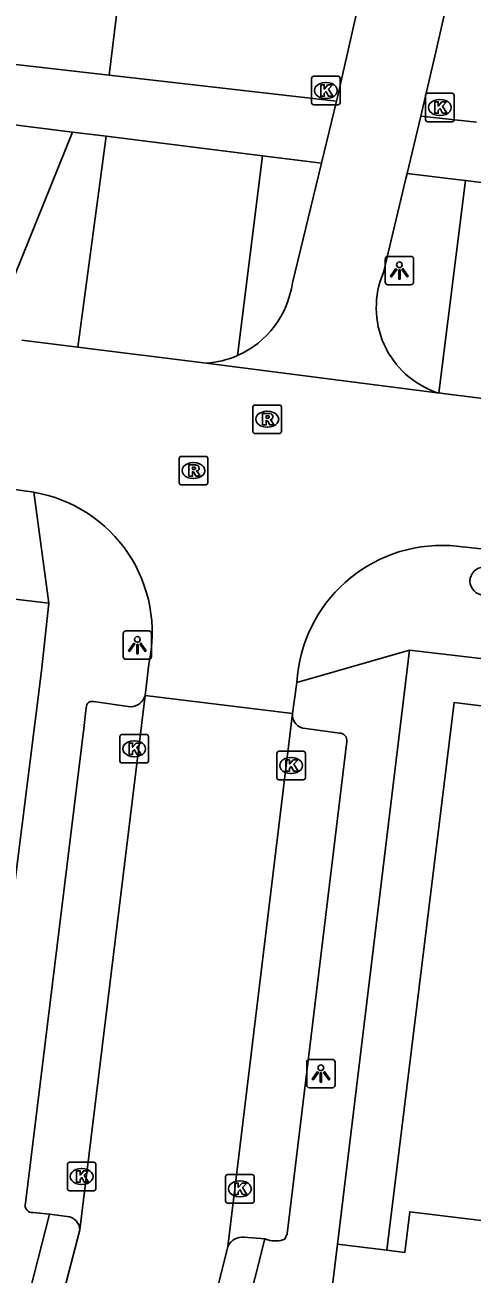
# Model space of a CAD drawing. Extents: x 161696 to 162377, y 380761 to 381673.
# Drawn here: x 162125.16 to 162140.85, y 381428.38 to 381472.22 of the extents above; entities that cross this region are included whole.
import ezdxf

# ---------------------------------------------------------------- set-up
doc = ezdxf.new("R2010")
doc.units = 0
for name, color, linetype in [('IMGEO_Boom', 7, 'Continuous'), ('IMGEO_Groenvoorziening', 7, 'Continuous'), ('IMGEO_Haag', 7, 'Continuous'), ('IMGEO_Kolk', 7, 'Continuous'), ('IMGEO_Lichtpunt', 7, 'Continuous'), ('IMGEO_Pand', 7, 'Continuous'), ('IMGEO_Rijbaan_lokaal_open', 7, 'Continuous'), ('IMGEO_Rioolput', 7, 'Continuous'), ('IMGEO_Voetpad_open', 7, 'Continuous')]:
    doc.layers.add(name, color=color, linetype=linetype)

msp = doc.modelspace()

# ---------------------------------------------------------------- linework, layer by layer
at = {"layer": 'IMGEO_Boom'}
msp.add_circle((162141.27, 381452.699), 0.489, dxfattribs=at)
at = {"layer": 'IMGEO_Groenvoorziening'}
for points in [[(162128.114, 381470.452), (162134.534, 381522.993)], [(162126.826, 381468.459), (162124.306, 381462.193)], [(162127.016, 381460.907), (162128.015, 381468.309)], [(162133.5, 381467.626), (162132.625, 381460.616)]]:
    msp.add_lwpolyline(points, dxfattribs=at)
at = {"layer": 'IMGEO_Haag'}
msp.add_lwpolyline([(162140.622, 381466.758), (162139.693, 381459.304)], dxfattribs=at)
at = {"layer": 'IMGEO_Kolk'}
for p, q in [((162135.223, 381469.49), (162135.223, 381470.342)), ((162135.298, 381470.416), (162136.15, 381470.416)), ((162135.711, 381470.196), (162135.736, 381470.196)), ((162136.224, 381470.342), (162136.224, 381469.49)), ((162139.225, 381468.895), (162139.225, 381469.747)), ((162139.3, 381469.821), (162140.152, 381469.821)), ((162140.226, 381469.747), (162140.226, 381468.895)), ((162136.15, 381469.416), (162135.298, 381469.416)), ((162135.734, 381469.636), (162135.709, 381469.636)), ((162139.713, 381469.601), (162139.738, 381469.601)), ((162139.736, 381469.041), (162139.711, 381469.041)), ((162140.152, 381468.821), (162139.3, 381468.821)), ((162128.496, 381446.391), (162128.496, 381447.243)), ((162128.571, 381447.317), (162129.423, 381447.317)), ((162128.984, 381447.097), (162129.009, 381447.097)), ((162129.497, 381447.243), (162129.497, 381446.391)), ((162129.007, 381446.537), (162128.982, 381446.537)), ((162134.002, 381445.801), (162134.002, 381446.653)), ((162134.077, 381446.727), (162134.929, 381446.727)), ((162134.49, 381446.507), (162134.515, 381446.507)), ((162135.003, 381446.653), (162135.003, 381445.801)), ((162129.423, 381446.317), (162128.571, 381446.317)), ((162134.929, 381445.727), (162134.077, 381445.727)), ((162134.513, 381445.947), (162134.488, 381445.947)), ((162126.652, 381431.378), (162126.652, 381432.23)), ((162126.727, 381432.304), (162127.579, 381432.304)), ((162127.14, 381432.084), (162127.165, 381432.084)), ((162127.653, 381432.23), (162127.653, 381431.378)), ((162132.206, 381430.947), (162132.206, 381431.799)), ((162132.281, 381431.873), (162133.133, 381431.873)), ((162132.694, 381431.653), (162132.719, 381431.653)), ((162133.207, 381431.799), (162133.207, 381430.947)), ((162127.579, 381431.304), (162126.727, 381431.304)), ((162127.163, 381431.524), (162127.138, 381431.524)), ((162133.133, 381430.873), (162132.281, 381430.873)), ((162132.717, 381431.093), (162132.692, 381431.093))]:
    msp.add_line(p, q, dxfattribs=at)
for points in [[(162135.223, 381469.49), (162135.223, 381470.342)], [(162135.298, 381470.416), (162136.15, 381470.416)], [(162136.224, 381470.342), (162136.224, 381469.49)], [(162135.544, 381470.116), (162135.667, 381470.116), (162135.667, 381469.965), (162135.797, 381470.116), (162135.961, 381470.116), (162135.815, 381469.965), (162135.968, 381469.716), (162135.816, 381469.716), (162135.731, 381469.88), (162135.667, 381469.813), (162135.667, 381469.716), (162135.544, 381469.716), (162135.544, 381470.116)], [(162139.225, 381468.895), (162139.225, 381469.747)], [(162139.3, 381469.821), (162140.152, 381469.821)], [(162140.226, 381469.747), (162140.226, 381468.895)], [(162136.15, 381469.416), (162135.298, 381469.416)], [(162139.546, 381469.521), (162139.669, 381469.521), (162139.669, 381469.37), (162139.799, 381469.521), (162139.963, 381469.521), (162139.817, 381469.37), (162139.97, 381469.121), (162139.818, 381469.121), (162139.733, 381469.285), (162139.669, 381469.218), (162139.669, 381469.121), (162139.546, 381469.121), (162139.546, 381469.521)], [(162140.152, 381468.821), (162139.3, 381468.821)], [(162128.496, 381446.391), (162128.496, 381447.243)], [(162128.571, 381447.317), (162129.423, 381447.317)], [(162128.817, 381447.017), (162128.94, 381447.017), (162128.94, 381446.866), (162129.07, 381447.017), (162129.234, 381447.017), (162129.088, 381446.866), (162129.241, 381446.617), (162129.089, 381446.617), (162129.004, 381446.781), (162128.94, 381446.714), (162128.94, 381446.617), (162128.817, 381446.617), (162128.817, 381447.017)], [(162129.497, 381447.243), (162129.497, 381446.391)], [(162134.002, 381445.801), (162134.002, 381446.653)], [(162134.077, 381446.727), (162134.929, 381446.727)], [(162135.003, 381446.653), (162135.003, 381445.801)], [(162129.423, 381446.317), (162128.571, 381446.317)], [(162134.323, 381446.427), (162134.446, 381446.427), (162134.446, 381446.276), (162134.576, 381446.427), (162134.74, 381446.427), (162134.594, 381446.276), (162134.747, 381446.027), (162134.595, 381446.027), (162134.51, 381446.191), (162134.446, 381446.124), (162134.446, 381446.027), (162134.323, 381446.027), (162134.323, 381446.427)], [(162134.929, 381445.727), (162134.077, 381445.727)], [(162126.652, 381431.378), (162126.652, 381432.23)], [(162126.727, 381432.304), (162127.579, 381432.304)], [(162127.653, 381432.23), (162127.653, 381431.378)], [(162126.973, 381432.004), (162127.096, 381432.004), (162127.096, 381431.853), (162127.226, 381432.004), (162127.39, 381432.004), (162127.244, 381431.853), (162127.397, 381431.604), (162127.245, 381431.604), (162127.16, 381431.768), (162127.096, 381431.701), (162127.096, 381431.604), (162126.973, 381431.604), (162126.973, 381432.004)], [(162132.206, 381430.947), (162132.206, 381431.799)], [(162132.281, 381431.873), (162133.133, 381431.873)], [(162133.207, 381431.799), (162133.207, 381430.947)], [(162127.579, 381431.304), (162126.727, 381431.304)], [(162132.527, 381431.573), (162132.65, 381431.573), (162132.65, 381431.422), (162132.78, 381431.573), (162132.944, 381431.573), (162132.798, 381431.422), (162132.951, 381431.173), (162132.799, 381431.173), (162132.714, 381431.337), (162132.65, 381431.27), (162132.65, 381431.173), (162132.527, 381431.173), (162132.527, 381431.573)], [(162133.133, 381430.873), (162132.281, 381430.873)]]:
    msp.add_lwpolyline(points, dxfattribs=at)
for centre, start, end in [((162135.3, 381470.34), 91.552, 178.448), ((162135.3, 381470.34), 91.552, 178.448), ((162136.148, 381470.34), 1.552, 88.448), ((162136.148, 381470.34), 1.552, 88.448), ((162139.302, 381469.745), 91.552, 178.448), ((162139.302, 381469.745), 91.552, 178.448), ((162140.15, 381469.745), 1.552, 88.448), ((162140.15, 381469.745), 1.552, 88.448), ((162135.3, 381469.492), 181.552, 268.448), ((162135.3, 381469.492), 181.552, 268.448), ((162136.148, 381469.492), 271.552, 358.448), ((162136.148, 381469.492), 271.552, 358.448), ((162139.302, 381468.897), 181.552, 268.448), ((162139.302, 381468.897), 181.552, 268.448), ((162140.15, 381468.897), 271.552, 358.448), ((162140.15, 381468.897), 271.552, 358.448), ((162128.573, 381447.241), 91.552, 178.448), ((162128.573, 381447.241), 91.552, 178.448), ((162129.421, 381447.241), 1.552, 88.448), ((162129.421, 381447.241), 1.552, 88.448), ((162134.079, 381446.651), 91.552, 178.448), ((162134.079, 381446.651), 91.552, 178.448), ((162134.927, 381446.651), 1.552, 88.448), ((162134.927, 381446.651), 1.552, 88.448), ((162128.573, 381446.393), 181.552, 268.448), ((162128.573, 381446.393), 181.552, 268.448), ((162129.421, 381446.393), 271.552, 358.448), ((162129.421, 381446.393), 271.552, 358.448), ((162134.079, 381445.803), 181.552, 268.448), ((162134.079, 381445.803), 181.552, 268.448), ((162134.927, 381445.803), 271.552, 358.448), ((162134.927, 381445.803), 271.552, 358.448), ((162126.729, 381432.228), 91.552, 178.448), ((162126.729, 381432.228), 91.552, 178.448), ((162127.577, 381432.228), 1.552, 88.448), ((162127.577, 381432.228), 1.552, 88.448), ((162132.283, 381431.797), 91.552, 178.448), ((162132.283, 381431.797), 91.552, 178.448), ((162133.131, 381431.797), 1.552, 88.448), ((162133.131, 381431.797), 1.552, 88.448), ((162126.729, 381431.38), 181.552, 268.448), ((162126.729, 381431.38), 181.552, 268.448), ((162127.577, 381431.38), 271.552, 358.448), ((162127.577, 381431.38), 271.552, 358.448), ((162132.283, 381430.949), 181.552, 268.448), ((162132.283, 381430.949), 181.552, 268.448), ((162133.131, 381430.949), 271.552, 358.448), ((162133.131, 381430.949), 271.552, 358.448)]:
    msp.add_arc(centre, 0.0765, start, end, dxfattribs=at)
for centre, major_axis, ratio, start_param, end_param in [((162135.71, 381469.916), (-0.387, 0.002), 0.722429, 4.712389, 7.853982), ((162135.735, 381469.916), (-0.39, 0.002), 0.717154, 1.570796, 4.712389), ((162139.712, 381469.321), (-0.387, 0.002), 0.722429, 4.712389, 7.853982), ((162139.737, 381469.321), (-0.39, 0.002), 0.717154, 1.570796, 4.712389), ((162128.983, 381446.817), (-0.387, 0.002), 0.722429, 4.712389, 7.853982), ((162129.008, 381446.817), (-0.39, 0.002), 0.717154, 1.570796, 4.712389), ((162134.489, 381446.227), (-0.387, 0.002), 0.722429, 4.712389, 7.853982), ((162134.514, 381446.227), (-0.39, 0.002), 0.717154, 1.570796, 4.712389), ((162127.139, 381431.804), (-0.387, 0.002), 0.722429, 4.712389, 7.853982), ((162127.164, 381431.804), (-0.39, 0.002), 0.717154, 1.570796, 4.712389), ((162132.693, 381431.373), (-0.387, 0.002), 0.722429, 4.712389, 7.853982), ((162132.718, 381431.373), (-0.39, 0.002), 0.717154, 1.570796, 4.712389)]:
    msp.add_ellipse(centre, major_axis=major_axis, ratio=ratio, start_param=start_param, end_param=end_param, dxfattribs=at)
at = {"layer": 'IMGEO_Lichtpunt'}
for p, q in [((162138.707, 381464.097), (162137.899, 381464.097)), ((162138.707, 381464.097), (162137.899, 381464.097)), ((162137.805, 381464.002), (162137.805, 381463.195)), ((162137.805, 381464.002), (162137.805, 381463.195)), ((162138.801, 381463.195), (162138.801, 381464.002)), ((162138.801, 381463.195), (162138.801, 381464.002)), ((162137.899, 381463.101), (162138.707, 381463.101)), ((162137.899, 381463.101), (162138.707, 381463.101)), ((162129.51, 381450.952), (162128.702, 381450.952)), ((162129.51, 381450.952), (162128.702, 381450.952)), ((162128.608, 381450.857), (162128.608, 381450.05)), ((162128.608, 381450.857), (162128.608, 381450.05)), ((162129.604, 381450.05), (162129.604, 381450.857)), ((162129.604, 381450.05), (162129.604, 381450.857)), ((162128.702, 381449.956), (162129.51, 381449.956)), ((162128.702, 381449.956), (162129.51, 381449.956)), ((162135.05, 381435.821), (162135.05, 381435.014)), ((162135.05, 381435.821), (162135.05, 381435.014)), ((162135.952, 381435.916), (162135.144, 381435.916)), ((162135.952, 381435.916), (162135.144, 381435.916)), ((162136.046, 381435.014), (162136.046, 381435.821)), ((162136.046, 381435.014), (162136.046, 381435.821)), ((162135.144, 381434.92), (162135.952, 381434.92)), ((162135.144, 381434.92), (162135.952, 381434.92))]:
    msp.add_line(p, q, dxfattribs=at)
for points in [[(162138.179, 381463.666), (162138.218, 381463.638), (162138.03, 381463.376), (162137.992, 381463.403), (162138.179, 381463.666)], [(162138.281, 381463.618), (162138.328, 381463.618), (162138.328, 381463.296), (162138.281, 381463.296), (162138.281, 381463.618)], [(162138.391, 381463.638), (162138.429, 381463.665), (162138.616, 381463.403), (162138.577, 381463.375), (162138.391, 381463.638)], [(162128.982, 381450.521), (162129.021, 381450.493), (162128.833, 381450.231), (162128.795, 381450.258), (162128.982, 381450.521)], [(162129.084, 381450.473), (162129.131, 381450.473), (162129.131, 381450.151), (162129.084, 381450.151), (162129.084, 381450.473)], [(162129.194, 381450.493), (162129.232, 381450.52), (162129.419, 381450.258), (162129.38, 381450.23), (162129.194, 381450.493)], [(162135.424, 381435.485), (162135.463, 381435.457), (162135.275, 381435.195), (162135.237, 381435.222), (162135.424, 381435.485)], [(162135.526, 381435.437), (162135.573, 381435.437), (162135.573, 381435.115), (162135.526, 381435.115), (162135.526, 381435.437)], [(162135.636, 381435.457), (162135.674, 381435.484), (162135.861, 381435.222), (162135.822, 381435.194), (162135.636, 381435.457)]]:
    msp.add_lwpolyline(points, dxfattribs=at)
for centre in [(162138.304, 381463.8), (162129.107, 381450.655), (162135.549, 381435.619)]:
    msp.add_circle(centre, 0.0994, dxfattribs=at)
for centre, start, end in [((162137.899, 381464.002), 90, 180), ((162137.899, 381464.002), 90, 180), ((162138.707, 381464.002), 0, 90), ((162138.707, 381464.002), 0, 90), ((162137.899, 381463.195), 180, 270), ((162137.899, 381463.195), 180, 270), ((162138.707, 381463.195), 270, 0), ((162138.707, 381463.195), 270, 360), ((162128.702, 381450.857), 90, 180), ((162128.702, 381450.857), 90, 180), ((162129.51, 381450.857), 0, 90), ((162129.51, 381450.857), 0, 90), ((162128.702, 381450.05), 180, 270), ((162128.702, 381450.05), 180, 270), ((162129.51, 381450.05), 270, 0), ((162129.51, 381450.05), 270, 360), ((162135.144, 381435.821), 90, 180), ((162135.144, 381435.821), 90, 180), ((162135.952, 381435.821), 0, 90), ((162135.952, 381435.821), 0, 90), ((162135.144, 381435.014), 180, 270), ((162135.144, 381435.014), 180, 270), ((162135.952, 381435.014), 270, 0), ((162135.952, 381435.014), 270, 360)]:
    msp.add_arc(centre, 0.0946, start, end, dxfattribs=at)
at = {"layer": 'IMGEO_Pand'}
for points in [[(162149.943, 381445.845), (162146.504, 381446.271), (162146.672, 381447.648), (162140.223, 381448.442), (162137.868, 381429.223)], [(162141.462, 381430.229), (162138.666, 381430.57), (162138.495, 381429.134), (162137.868, 381429.223)]]:
    msp.add_lwpolyline(points, dxfattribs=at)
at = {"layer": 'IMGEO_Rijbaan_lokaal_open'}
for points in [[(162125.05, 381461.156), (162127.016, 381460.907)], [(162127.016, 381460.907), (162131.526, 381460.345)], [(162131.526, 381460.345), (162137.535, 381459.577), (162139.633, 381459.312)], [(162139.693, 381459.304), (162139.633, 381459.312)], [(162139.693, 381459.304), (162139.919, 381459.275), (162142.832, 381458.907)], [(162124.034, 381456.014), (162125.475, 381455.816)], [(162142.207, 381453.722), (162142.184, 381453.726), (162142.161, 381453.73), (162140.09, 381453.946)], [(162129.38, 381448.685), (162129.505, 381449.789)], [(162134.702, 381449.139), (162134.552, 381448.052)], [(162127.089, 381429.929), (162129.38, 381448.685)], [(162129.38, 381448.685), (162134.552, 381448.052)], [(162134.552, 381448.052), (162132.287, 381429.349)], [(162127.089, 381429.929), (162126.064, 381425.965), (162125.871, 381424.951)], [(162135.589, 381424.975), (162135.688, 381425.793), (162136.13, 381429.434)], [(162137.868, 381429.223), (162136.13, 381429.434)], [(162131.088, 381424.538), (162132.287, 381429.349)]]:
    msp.add_lwpolyline(points, dxfattribs=at)
for centre, radius, start, end in [((162124.633, 381450.892), 4.996, 347.2449, 80.2931), ((162139.809, 381448.838), 5.116, 86.8528, 176.6238)]:
    msp.add_arc(centre, radius, start, end, dxfattribs=at)
at = {"layer": 'IMGEO_Rioolput'}
for p, q in [((162133.165, 381457.953), (162133.165, 381458.805)), ((162133.24, 381458.879), (162134.092, 381458.879)), ((162134.166, 381458.805), (162134.166, 381457.953)), ((162133.653, 381458.659), (162133.678, 381458.659)), ((162133.676, 381458.099), (162133.651, 381458.099)), ((162134.092, 381457.879), (162133.24, 381457.879)), ((162130.651, 381457.077), (162131.503, 381457.077)), ((162130.576, 381456.151), (162130.576, 381457.003)), ((162131.064, 381456.857), (162131.089, 381456.857)), ((162131.577, 381457.003), (162131.577, 381456.151)), ((162131.087, 381456.297), (162131.062, 381456.297)), ((162131.503, 381456.077), (162130.651, 381456.077))]:
    msp.add_line(p, q, dxfattribs=at)
for points in [[(162133.165, 381457.953), (162133.165, 381458.805)], [(162133.24, 381458.879), (162134.092, 381458.879)], [(162134.166, 381458.805), (162134.166, 381457.953)], [(162133.754, 381458.577), (162133.502, 381458.579), (162133.502, 381458.179)], [(162133.502, 381458.179), (162133.626, 381458.179), (162133.626, 381458.341), (162133.637, 381458.341)], [(162133.68, 381458.498), (162133.626, 381458.498), (162133.626, 381458.417)], [(162133.626, 381458.417), (162133.678, 381458.417)], [(162133.684, 381458.312), (162133.755, 381458.179), (162133.895, 381458.179), (162133.83, 381458.305)], [(162134.092, 381457.879), (162133.24, 381457.879)], [(162130.651, 381457.077), (162131.503, 381457.077)], [(162130.576, 381456.151), (162130.576, 381457.003)], [(162131.165, 381456.775), (162130.913, 381456.777), (162130.913, 381456.377)], [(162131.091, 381456.696), (162131.037, 381456.696), (162131.037, 381456.615)], [(162131.037, 381456.615), (162131.089, 381456.615)], [(162131.577, 381457.003), (162131.577, 381456.151)], [(162130.913, 381456.377), (162131.037, 381456.377), (162131.037, 381456.539), (162131.048, 381456.539)], [(162131.095, 381456.51), (162131.166, 381456.377), (162131.306, 381456.377), (162131.241, 381456.503)], [(162131.503, 381456.077), (162130.651, 381456.077)]]:
    msp.add_lwpolyline(points, dxfattribs=at)
for centre, radius, start, end in [((162133.242, 381458.803), 0.0765, 91.552, 178.448), ((162133.242, 381458.803), 0.0765, 91.552, 178.448), ((162134.09, 381458.803), 0.0765, 1.552, 88.448), ((162134.09, 381458.803), 0.0765, 1.552, 88.448), ((162133.636, 381458.288), 0.0533, 26.0293, 88.6989), ((162133.662, 381458.606), 0.19, 274.7715, 282.9687), ((162133.686, 381458.402), 0.0964, 77.0061, 93.1865), ((162133.7, 381458.459), 0.0378, 276.6634, 79.6772), ((162133.753, 381458.467), 0.109, 350.3612, 89.416), ((162133.751, 381458.467), 0.112, 277.5842, 350.9817), ((162133.735, 381458.252), 0.108, 29.5134, 73.7905), ((162133.242, 381457.955), 0.0765, 181.552, 268.448), ((162133.242, 381457.955), 0.0765, 181.552, 268.448), ((162134.09, 381457.955), 0.0765, 271.552, 358.448), ((162134.09, 381457.955), 0.0765, 271.552, 358.448), ((162130.653, 381457.001), 0.0765, 91.552, 178.448), ((162130.653, 381457.001), 0.0765, 91.552, 178.448), ((162131.501, 381457.001), 0.0765, 1.552, 88.448), ((162131.501, 381457.001), 0.0765, 1.552, 88.448), ((162131.073, 381456.804), 0.19, 274.7715, 282.9687), ((162131.097, 381456.6), 0.0964, 77.0061, 93.1865), ((162131.111, 381456.657), 0.0378, 276.6634, 79.6772), ((162131.164, 381456.665), 0.109, 350.3612, 89.416), ((162131.162, 381456.665), 0.112, 277.5842, 350.9817), ((162130.653, 381456.153), 0.0765, 181.552, 268.448), ((162130.653, 381456.153), 0.0765, 181.552, 268.448), ((162131.047, 381456.486), 0.0533, 26.0293, 88.6989), ((162131.146, 381456.45), 0.108, 29.5134, 73.7905), ((162131.501, 381456.153), 0.0765, 271.552, 358.448), ((162131.501, 381456.153), 0.0765, 271.552, 358.448)]:
    msp.add_arc(centre, radius, start, end, dxfattribs=at)
for centre, major_axis, ratio, start_param, end_param in [((162133.652, 381458.379), (-0.387, 0.002), 0.722429, 4.712389, 7.853982), ((162133.677, 381458.379), (-0.39, 0.002), 0.717154, 1.570796, 4.712389), ((162131.063, 381456.577), (-0.387, 0.002), 0.722429, 4.712389, 7.853982), ((162131.088, 381456.577), (-0.39, 0.002), 0.717154, 1.570796, 4.712389)]:
    msp.add_ellipse(centre, major_axis=major_axis, ratio=ratio, start_param=start_param, end_param=end_param, dxfattribs=at)
at = {"layer": 'IMGEO_Voetpad_open'}
for points in [[(161998.605, 381486.311), (162116.422, 381471.873), (162120.422, 381471.33), (162128.114, 381470.452)], [(162136.615, 381481.958), (162135.872, 381478.037), (162137.862, 381477.735), (162137.54, 381476.058), (162137.098, 381473.976), (162136.132, 381469.679), (162136.098, 381469.54)], [(162139.052, 381469.019), (162139.583, 381471.273), (162140.235, 381474.157), (162140.765, 381476.878), (162141.187, 381478.89)], [(162126.826, 381468.459), (162116.166, 381469.796), (162098.428, 381471.965)], [(162128.114, 381470.452), (162136.098, 381469.54)], [(162136.098, 381469.54), (162135.569, 381467.368)], [(162139.052, 381469.019), (162138.577, 381467.005)], [(162141.011, 381468.8), (162139.052, 381469.019)], [(162128.015, 381468.309), (162126.826, 381468.459)], [(162133.5, 381467.626), (162128.105, 381468.298), (162128.015, 381468.309)], [(162135.569, 381467.368), (162133.5, 381467.626)], [(162135.569, 381467.368), (162134.548, 381463.172)], [(162137.744, 381463.53), (162138.536, 381466.832), (162138.577, 381467.005)], [(162138.577, 381467.005), (162140.309, 381466.796), (162140.622, 381466.758)], [(162140.622, 381466.758), (162141.081, 381466.703), (162141.457, 381466.657), (162142.472, 381466.533)], [(162126, 381451.921), (162122.221, 381452.37), (162012.415, 381465.943), (162010.512, 381466.174), (162009.866, 381460.235), (162009.841, 381457.45)], [(162125.475, 381455.816), (162126, 381451.921)], [(162126, 381451.921), (162125.738, 381449.545), (162122.735, 381425.75), (162122.593, 381425.745)], [(162138.658, 381450.28), (162134.702, 381449.139)], [(162136.13, 381429.434), (162138.658, 381450.28)], [(162138.658, 381450.28), (162170.464, 381446.561), (162250.449, 381436.74)], [(162125.185, 381430.865), (162127.23, 381447.528), (162127.316, 381448.265)], [(162127.566, 381448.471), (162128.87, 381448.291)], [(162135.015, 381447.527), (162136.206, 381447.368)], [(162136.461, 381447.07), (162134.364, 381429.797), (162134.287, 381429.61)], [(162125.871, 381424.951), (162124.667, 381425.172), (162126.019, 381430.483)], [(162126.019, 381430.483), (162125.445, 381430.542)], [(162126.019, 381430.483), (162126.642, 381430.403)], [(162133.583, 381429.614), (162132.228, 381424.237), (162131.088, 381424.538)], [(162132.859, 381429.673), (162133.583, 381429.614)], [(162133.682, 381429.58), (162133.583, 381429.614)]]:
    msp.add_lwpolyline(points, dxfattribs=at)
for centre, radius, start, end in [((162131.303, 381463.612), 3.275, 293.8083, 352.2799), ((162140.639, 381462.294), 3.147, 156.8842, 251.3655), ((162131.297, 381463.639), 3.301, 273.9813, 293.7228), ((162127.513, 381448.281), 0.198, 74.4189, 184.5581), ((162128.856, 381448.836), 0.545, 271.4722, 343.9035), ((162135.025, 381448.003), 0.476, 174.074, 268.7445), ((162136.197, 381447.102), 0.266, 353.1089, 87.9986), ((162125.415, 381430.784), 0.244, 160.5584, 277.1065), ((162126.604, 381429.919), 0.485, 1.1605, 85.4811), ((162132.784, 381429.138), 0.54, 82.0502, 157.0071), ((162133.942, 381430.449), 0.907, 253.3325, 292.3451)]:
    msp.add_arc(centre, radius, start, end, dxfattribs=at)

doc.saveas('drawing.dxf')
